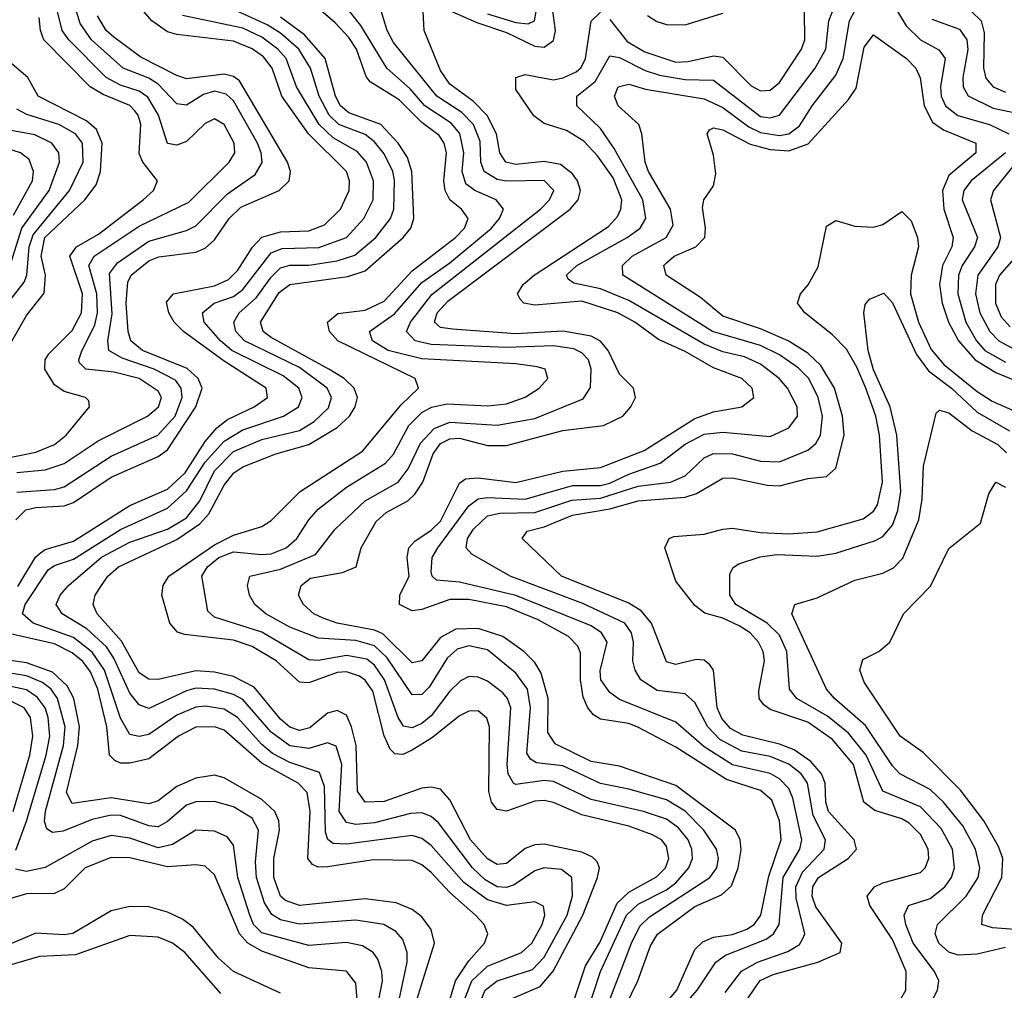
# Model space of a CAD drawing. Header units: inches. Extents: x 990535 to 1117859, y 769386 to 892122.
# Tile 298 of 656: x 1041856 to 1043948, y 877250 to 879313. Entities that reach past the tile are written whole.
import ezdxf

# ---------------------------------------------------------------- set-up
doc = ezdxf.new("R2010")
doc.units = ezdxf.units.IN
doc.header["$MEASUREMENT"] = 0
doc.layers.add('B0847', color=7, linetype='Continuous')

msp = doc.modelspace()

# ---------------------------------------------------------------- linework, layer by layer
at = {"layer": 'B0847', "color": 5}
for points, elevation in [([(1043030, 877219), (1043057.9, 877302), (1043088.1, 877351.9), (1043125.1, 877434.9), (1043150, 877458.7), (1043209, 877491), (1043227.6, 877510), (1043235.2, 877530), (1043230, 877556.4), (1043219.1, 877570), (1043200.6, 877580.6), (1043150, 877598.5), (1043050, 877622.9), (1042990, 877648.8), (1042970, 877653.4), (1042950, 877652), (1042890, 877630.4), (1042870, 877634.3), (1042858.1, 877650), (1042852.3, 877672.3), (1042854.3, 877810), (1042848.3, 877828.3), (1042830, 877843.7), (1042810, 877843.4), (1042790, 877833.5), (1042732.9, 877787.1), (1042690, 877760.2), (1042670, 877751), (1042652.6, 877752.6), (1042642.6, 877762.6), (1042630.5, 877790.5), (1042605.8, 877885.8), (1042590, 877908.8), (1042577.9, 877917.9), (1042550, 877926.5), (1042530, 877925.4), (1042470, 877903.5), (1042450, 877904.6), (1042400.8, 877950), (1042350, 877980.4), (1042310, 877994.4), (1042205.9, 878005.9), (1042191.2, 878011.2), (1042175.1, 878030), (1042158.1, 878090), (1042160.8, 878110), (1042172.7, 878130), (1042270, 878196.5), (1042310, 878217.4), (1042370, 878235.5), (1042390, 878248.5), (1042452, 878310), (1042584.3, 878395.7), (1042666, 878494), (1042703.2, 878530), (1042695.9, 878550), (1042532.1, 878630), (1042513.8, 878650), (1042509.9, 878670), (1042531.8, 878688.2), (1042590, 878695.3), (1042630, 878714.2), (1042690, 878779.1), (1042781.8, 878850), (1042801.2, 878870), (1042808.8, 878890), (1042794.6, 878910), (1042770, 878929.9), (1042759.7, 878950), (1042757.3, 878970), (1042762.3, 879030), (1042757.8, 879050), (1042746.9, 879066.9), (1042710, 879094.2), (1042662.4, 879142.4), (1042600.8, 879180.8), (1042592.2, 879192.2), (1042571.6, 879250), (1042554.9, 879274.9), (1042525.9, 879305.9), (1042405.8, 879410)], 3580), ([(1042750, 879340.8), (1042827, 879307), (1042890, 879285.6), (1042950, 879256.7), (1042970, 879254.6), (1042990, 879268.6), (1042994, 879290), (1042981.9, 879378.1)], 3520), ([(1043355, 877245), (1043389.1, 877290.9), (1043423.7, 877310), (1043487.7, 877332.2), (1043512.4, 877347.6), (1043520, 877360), (1043523.8, 877370), (1043505.5, 877445.5), (1043505, 877470), (1043518.8, 877501.2), (1043565.3, 877550), (1043567.8, 877570), (1043541.8, 877621.8), (1043529.3, 877690), (1043516, 877710), (1043490, 877730.5), (1043450, 877746.6), (1043390, 877758.4), (1043343.1, 877783.1), (1043317.7, 877810), (1043290, 877861.4), (1043270, 877880.1), (1043210, 877887), (1043175.8, 877910), (1043163.7, 877930), (1043158.8, 877950), (1043159.8, 877990), (1043155.7, 878010), (1043141.2, 878030), (1043052.2, 878072.2), (1042898.1, 878130), (1042816.8, 878176.8), (1042804.6, 878190), (1042807.1, 878210), (1042820.2, 878230), (1042850, 878258.3), (1042876.3, 878263.7), (1042950, 878265.5), (1043028.7, 878291.3), (1043090, 878295.6), (1043170, 878321.4), (1043238.6, 878330), (1043270, 878343.3), (1043310, 878381.8), (1043330, 878391), (1043370, 878390), (1043430, 878374.4), (1043470, 878372.8), (1043530, 878397.9), (1043547.6, 878412.4), (1043557.5, 878430), (1043561.4, 878470), (1043552.2, 878510), (1043532.5, 878550), (1043510, 878572.9), (1043470, 878600.3), (1043430, 878620.3), (1043327.8, 878650), (1043137.3, 878770), (1043136.4, 878790), (1043157.2, 878810), (1043229.5, 878850), (1043244.1, 878875.9), (1043238.2, 878910), (1043191.5, 878990), (1043184.4, 879010), (1043177.7, 879070), (1043171.1, 879090), (1043127.1, 879130), (1043119.7, 879150), (1043127.3, 879170), (1043150, 879176), (1043185.4, 879165.4), (1043310, 879144.5), (1043350, 879125.9), (1043405, 879085), (1043430, 879072.9), (1043470, 879066.9), (1043490, 879070), (1043512.5, 879087.5), (1043539.4, 879130), (1043590, 879194.8), (1043605.2, 879230), (1043618.8, 879310), (1043650, 879369.6)], 3440), ([(1043060.4, 877199.6), (1043089.8, 877290), (1043145.4, 877410), (1043170, 877433.3), (1043230, 877463.8), (1043250, 877478.7), (1043277.8, 877510), (1043285.3, 877530), (1043284.2, 877550), (1043276.2, 877570), (1043255.5, 877595.5), (1043230, 877613.8), (1043181.4, 877630), (1043070, 877655.7), (1042990, 877693.5), (1042970, 877695.8), (1042910, 877687.3), (1042905, 877690), (1042894, 877710), (1042891.7, 877730), (1042899, 877850), (1042892.2, 877870), (1042882.4, 877882.4), (1042850, 877907), (1042830, 877915.7), (1042810, 877916.9), (1042792.4, 877907.6), (1042770, 877885.9), (1042730, 877833.3), (1042710, 877817), (1042690, 877808), (1042671.1, 877811.1), (1042659.6, 877830), (1042631.2, 877910), (1042610, 877941.2), (1042593.7, 877953.7), (1042550, 877961.6), (1042490, 877950.6), (1042470, 877952.1), (1042370, 878011.1), (1042270, 878043.2), (1042255.7, 878055.7), (1042242.6, 878130), (1042254.8, 878150), (1042278.8, 878170), (1042310, 878182.1), (1042370, 878176.3), (1042390, 878177.8), (1042421.7, 878190), (1042444.7, 878210), (1042469.9, 878250), (1042490, 878272.3), (1042550, 878319.1), (1042633, 878370), (1042650.3, 878389.7), (1042682.8, 878450), (1042710, 878477.7), (1042730.8, 878489.2), (1042764, 878496), (1042850, 878491.9), (1042890, 878496.3), (1042930, 878510.5), (1042959.2, 878530), (1042978, 878550), (1042972, 878570), (1042955.1, 878575.1), (1042910, 878581.7), (1042710, 878592.1), (1042639, 878610), (1042605.4, 878630), (1042599.3, 878650), (1042652.3, 878687.7), (1042710, 878754), (1042770, 878796.2), (1042858.3, 878870), (1042875.2, 878890), (1042884, 878910), (1042868, 878930), (1042822.6, 878950), (1042804, 878964), (1042795.7, 878990), (1042799.2, 879030), (1042791, 879071), (1042772.7, 879092.7), (1042716.5, 879130), (1042685.6, 879165.7), (1042635.9, 879210), (1042580.6, 879300.6), (1042545.3, 879345.3)], 3560), ([(1041850, 878350.4), (1041910, 878355.8), (1041950, 878369.3), (1042022.5, 878417.5), (1042127.3, 878470), (1042150.8, 878490), (1042156.9, 878510), (1042150, 878523.6), (1042110, 878550), (1042056.4, 878563.6), (1041996.4, 878570), (1041983.2, 878583.2), (1041981.2, 878590), (1041987.2, 878607.2), (1042015.7, 878664.3), (1042021.4, 878690), (1042019.6, 878730), (1042002.9, 878790), (1042014, 878810), (1042110, 878874.2), (1042215.1, 878924.9), (1042300.6, 879010), (1042313, 879030), (1042311.7, 879050), (1042290.5, 879090), (1042270, 879101.7), (1042250, 879092.4), (1042210, 879054), (1042190, 879046), (1042170, 879049.9), (1042151.1, 879110), (1042128.2, 879148.2), (1042110, 879160.5), (1042070, 879173.8), (1042039.4, 879190), (1041960.2, 879270), (1041945.8, 879290), (1041936.3, 879330)], 3760), ([(1041850, 878308.3), (1041930, 878314.6), (1041950, 878320), (1042050, 878385.3), (1042149.1, 878430), (1042186, 878470), (1042201.3, 878510), (1042199.2, 878530), (1042186.7, 878546.7), (1042141.9, 878570), (1042073.4, 878593.4), (1042045.1, 878610), (1042042.8, 878630), (1042052.5, 878687.5), (1042046.9, 878773.1), (1042063.7, 878796.3), (1042130, 878842.2), (1042210, 878864.5), (1042230, 878874.5), (1042297.2, 878942.8), (1042356, 878984), (1042370.8, 879009.2), (1042369, 879030), (1042361, 879050), (1042310, 879140.3), (1042294.5, 879154.5), (1042270, 879160.7), (1042246.2, 879153.8), (1042210, 879131.2), (1042190, 879134.1), (1042150, 879175.7), (1042130, 879188.3), (1042076, 879210), (1042008.7, 879270), (1041984.4, 879304.4), (1041976.4, 879330)], 3740), ([(1041852.2, 878107.8), (1041889.6, 878170.4), (1041900.4, 878179.6), (1041910, 878186.7), (1041970, 878204.5), (1042090, 878280.5), (1042170, 878315.2), (1042207.1, 878350), (1042250, 878416.1), (1042274.6, 878445.4), (1042297.1, 878462.9), (1042354.1, 878490), (1042382.6, 878510), (1042379.3, 878530), (1042290, 878586.7), (1042203.7, 878650), (1042184, 878670), (1042172.8, 878690), (1042167.9, 878712.1), (1042182.9, 878730), (1042270, 878746.8), (1042299.4, 878760.6), (1042319.6, 878780.4), (1042350.4, 878829.6), (1042370, 878850.3), (1042410, 878861.9), (1042470, 878864.3), (1042503.2, 878876.8), (1042537.5, 878910), (1042555.8, 878950), (1042556.6, 878970), (1042550.5, 878990), (1042469.2, 879070), (1042412.6, 879150), (1042392.3, 879210), (1042373.7, 879233.7), (1042350, 879250.9), (1042310, 879267), (1042190, 879281.1), (1042170, 879287.2), (1042136.6, 879310), (1042119.5, 879330)], 3680), ([(1042800.8, 877230), (1042816.4, 877270), (1042850, 877301), (1042921.9, 877330), (1042944, 877350), (1042966.2, 877390), (1042971.8, 877410), (1042968.8, 877428.8), (1042950, 877437.7), (1042890, 877430.4), (1042850, 877442.3), (1042799.2, 877479.2), (1042730, 877557.7), (1042710, 877572.4), (1042690, 877579.2), (1042550, 877560.2), (1042522, 877562), (1042510.4, 877570.4), (1042505.8, 877585.8), (1042503.2, 877683.2), (1042493, 877713), (1042430, 877734.3), (1042393.1, 877753.1), (1042370, 877772.5), (1042318.6, 877830), (1042290, 877847.2), (1042250, 877853.6), (1042230, 877851.8), (1042190, 877834.7), (1042130, 877793.4), (1042110, 877789.2), (1042090, 877793.8), (1042070, 877828.2), (1042035.7, 877930), (1042010, 877968.9), (1041970, 878000), (1041884.6, 878030), (1041861.7, 878050), (1041867.7, 878070), (1041916.2, 878143.8), (1041930, 878153), (1041970, 878166.3), (1042070, 878229.3), (1042170, 878274.8), (1042210, 878311.2), (1042250, 878372.5), (1042290, 878417.2), (1042330, 878441.3), (1042416.6, 878470), (1042448.1, 878490), (1042456.2, 878510), (1042449, 878530), (1042415.9, 878555.9), (1042306.5, 878610), (1042282.7, 878630), (1042247.9, 878670), (1042244.4, 878690), (1042268.7, 878710), (1042310, 878724.7), (1042330, 878739), (1042390, 878817), (1042413.4, 878826.6), (1042491.3, 878828.7), (1042550.4, 878849.6), (1042587, 878890), (1042606.5, 878930), (1042607.6, 878970), (1042592.7, 879010), (1042572.6, 879032.6), (1042521.6, 879061.6), (1042492, 879090), (1042444, 879170), (1042422, 879230), (1042404.2, 879250), (1042370, 879275.3), (1042330, 879294.6), (1042201.9, 879321.9)], 3660), ([(1042836.4, 877230), (1042844.9, 877250), (1042870, 877269.8), (1042945.6, 877294.4), (1042970, 877320.5), (1043018.8, 877410), (1043030.4, 877450.4), (1043028.6, 877490), (1043006.8, 877506.8), (1042970, 877510.5), (1042950, 877503.7), (1042906.1, 877473.9), (1042890, 877468.7), (1042870, 877470.2), (1042845.1, 877485.1), (1042817.8, 877510), (1042745.6, 877605.6), (1042730, 877619.4), (1042710, 877626.8), (1042685.8, 877625.8), (1042610, 877606.1), (1042570, 877602.3), (1042550, 877606.8), (1042534.8, 877630), (1042540.2, 877730), (1042528.5, 877768.5), (1042510, 877775.7), (1042470, 877763.8), (1042430, 877769.6), (1042390, 877798.3), (1042330, 877868.3), (1042310, 877878.9), (1042270, 877890.3), (1042230, 877891.8), (1042210, 877886.5), (1042130, 877849), (1042110, 877856.8), (1042090, 877881.5), (1042056, 877956), (1042040, 877980), (1041998.4, 878018.4), (1041945.8, 878050), (1041933.6, 878070), (1041941.7, 878090), (1041959.7, 878110), (1042030, 878170.4), (1042090, 878202.2), (1042170, 878230.2), (1042210, 878254.3), (1042238.5, 878290), (1042270, 878353.9), (1042310, 878395), (1042370, 878420.2), (1042450, 878439.7), (1042481.4, 878458.6), (1042512.2, 878487.8), (1042518.5, 878510), (1042509.4, 878530), (1042450, 878573.3), (1042333.7, 878630), (1042315.1, 878650), (1042310.5, 878670), (1042322.2, 878690), (1042358.5, 878721.5), (1042390, 878765.7), (1042410, 878785.2), (1042430, 878791.2), (1042470, 878791.1), (1042530, 878800.2), (1042567.8, 878812.2), (1042612.8, 878850), (1042643.4, 878890), (1042650.6, 878910), (1042652, 878972), (1042648.6, 878990), (1042630, 879028), (1042610, 879053.3), (1042590, 879068.4), (1042533.9, 879090), (1042513.7, 879110), (1042492.4, 879150), (1042474, 879210), (1042448.9, 879250), (1042410, 879283.9), (1042381.6, 879301.6), (1042310, 879334.1)], 3640), ([(1043094.3, 877190), (1043155.7, 877350), (1043173.7, 877386.3), (1043194.2, 877405.8), (1043321.8, 877490), (1043336.7, 877510), (1043340.2, 877530), (1043336.1, 877550), (1043309.5, 877590), (1043270, 877630.8), (1043230, 877654.5), (1043150, 877677.6), (1043090, 877689.2), (1043010, 877726.8), (1042953.7, 877733.7), (1042941.2, 877741.2), (1042933.6, 877753.6), (1042941.1, 877850), (1042934.7, 877890), (1042910, 877923.7), (1042850, 877973.2), (1042810, 877981.9), (1042785.2, 877974.7), (1042764.4, 877955.6), (1042725.7, 877894.3), (1042710, 877878.9), (1042690, 877878.1), (1042636.9, 877956.9), (1042610, 877982.2), (1042570, 877993.5), (1042490, 877998.1), (1042430, 878021.8), (1042379, 878050), (1042355.4, 878070), (1042344, 878090), (1042339.5, 878110), (1042344.5, 878130), (1042410, 878145), (1042484.2, 878175.8), (1042525.8, 878230), (1042589.9, 878290), (1042660.3, 878330), (1042681.5, 878358.5), (1042707.4, 878412.6), (1042736.1, 878443.9), (1042770, 878457.3), (1042870, 878451), (1042950, 878465.3), (1043053, 878507), (1043068.7, 878531.3), (1043069.9, 878570), (1043064.1, 878590), (1043050, 878605), (1043032.9, 878612.9), (1042990, 878619.4), (1042890, 878616.1), (1042730, 878622.7), (1042695.8, 878630), (1042677.7, 878650), (1042686, 878670), (1042731.3, 878728.7), (1042962.7, 878910), (1042981.8, 878930), (1042990.6, 878950), (1042970, 878970.7), (1042890, 878969.4), (1042870, 878973.3), (1042842.8, 878990), (1042835.7, 879010), (1042834, 879054), (1042819.7, 879090), (1042795.2, 879115.2), (1042741.8, 879150), (1042650, 879264), (1042636.8, 879290), (1042621.1, 879341.1)], 3540), ([(1043130.1, 877190), (1043168.8, 877270), (1043195.8, 877344.2), (1043211, 877369), (1043290, 877428), (1043346.9, 877453.1), (1043367.8, 877472.2), (1043382, 877510), (1043388.4, 877548.4), (1043386.6, 877570), (1043376.4, 877590), (1043250, 877685.2), (1043130, 877726.1), (1043070, 877735.9), (1042993.6, 877773.6), (1042978.1, 877798.1), (1042978.4, 877870), (1042964.1, 877924.1), (1042950, 877946.4), (1042927.1, 877970), (1042882.2, 878002.2), (1042830, 878019.2), (1042782.8, 878017.2), (1042750, 877999.8), (1042710, 877949.9), (1042690, 877946.2), (1042627.7, 878007.7), (1042610, 878015.4), (1042530.1, 878030.1), (1042500.7, 878040.7), (1042481, 878050), (1042458.7, 878070), (1042448.3, 878090), (1042453.8, 878110), (1042473.9, 878126.1), (1042541.8, 878138.2), (1042571, 878150), (1042581.6, 878190), (1042613.5, 878246.5), (1042634.4, 878265.6), (1042680.6, 878290), (1042695.7, 878304.3), (1042712.3, 878330), (1042734.2, 878390), (1042750, 878411.8), (1042770, 878421.8), (1042790, 878423.1), (1042850, 878408.1), (1042890, 878408), (1043010, 878439.8), (1043096.1, 878450), (1043137.3, 878470), (1043154.3, 878490), (1043163.9, 878510), (1043160.2, 878530), (1043130, 878559.6), (1043106.2, 878610), (1043089.5, 878629.5), (1043070, 878640.1), (1043010, 878651), (1042910, 878645), (1042775.1, 878655.1), (1042750, 878658.4), (1042736.9, 878670), (1042742.8, 878690), (1042765.4, 878714.6), (1043025.3, 878910), (1043042.3, 878930), (1043047.5, 878950), (1043041.1, 878970), (1043030, 878985.4), (1043004.7, 879004.7), (1042970, 879011.4), (1042910, 879005.2), (1042888.5, 879010), (1042876, 879030), (1042868.6, 879070), (1042848.9, 879108.9), (1042819.5, 879139.5), (1042770, 879175.7), (1042750, 879204.9), (1042715.3, 879290), (1042713.3, 879330)], 3520), ([(1043201.2, 877190), (1043252, 877250), (1043290, 877336.8), (1043307.3, 877352.7), (1043330, 877362.8), (1043370, 877368.7), (1043400.4, 877379.6), (1043416, 877390), (1043430.4, 877409.6), (1043447.5, 877492.5), (1043474, 877570), (1043470, 877610), (1043454, 877654), (1043430, 877674.7), (1043357.7, 877697.7), (1043250, 877767), (1043169, 877809), (1043150, 877816.8), (1043090, 877826.4), (1043075.3, 877835.3), (1043062.7, 877850), (1043052.9, 877872.9), (1043047.4, 877910), (1043047.2, 877967.2), (1043041.6, 877981.6), (1043021.8, 878001.8), (1042957.3, 878037.3), (1042890, 878064.6), (1042810, 878080.2), (1042770, 878080.6), (1042710, 878059.4), (1042690, 878056.6), (1042663, 878070), (1042663.3, 878090), (1042683.5, 878130), (1042678.8, 878170), (1042682.6, 878190), (1042695.2, 878204.8), (1042730, 878227.7), (1042750, 878247.3), (1042790, 878327.9), (1042802.9, 878337.1), (1042830, 878339.3), (1042910, 878329.5), (1043010, 878353.6), (1043090, 878361.1), (1043182.6, 878397.4), (1043290, 878465.1), (1043330, 878479.2), (1043389.9, 878490.1), (1043415.9, 878510), (1043412.3, 878530), (1043390.4, 878550), (1043330, 878572.7), (1043270, 878607.5), (1043213.2, 878633.2), (1043162.8, 878670), (1043126.4, 878690), (1043050, 878714.5), (1042950, 878705.8), (1042926.7, 878710), (1042918.9, 878718.9), (1042913.3, 878730), (1042925.8, 878750), (1042948.9, 878770), (1043107.1, 878872.9), (1043125.8, 878894.2), (1043133.1, 878910), (1043135.2, 878930), (1043116.6, 878976.6), (1043083.6, 879023.6), (1043054.6, 879054.6), (1043017.4, 879077.4), (1042970, 879092.3), (1042948.1, 879108.1), (1042910, 879164.3), (1042910, 879190), (1042930, 879196.1), (1042990, 879184.9), (1043010.8, 879189.2), (1043037.9, 879202.1), (1043048.7, 879211.3), (1043058, 879230), (1043070.2, 879309.8), (1043090, 879328.6)], 3480), ([(1043243, 877190), (1043295.1, 877250), (1043334.6, 877310), (1043355.7, 877324.3), (1043441.5, 877358.5), (1043457.2, 877370), (1043469.4, 877390), (1043478.1, 877490), (1043513.6, 877550), (1043517.4, 877570), (1043498.3, 877658.3), (1043490, 877678.5), (1043470, 877699.7), (1043450.4, 877710.4), (1043370, 877729.4), (1043310, 877767.7), (1043250, 877819.6), (1043130, 877868.1), (1043110, 877883.1), (1043090.3, 877910), (1043088.9, 877928.9), (1043104.1, 877990), (1043092.2, 878010), (1043070, 878024.9), (1042910, 878089.2), (1042790, 878117.2), (1042741.7, 878121.7), (1042732.1, 878130), (1042730, 878139.5), (1042731.9, 878170), (1042744.4, 878190), (1042810, 878279.5), (1042830, 878294.6), (1042850, 878297.6), (1042930, 878293.4), (1043030, 878322.6), (1043090, 878322.8), (1043110, 878327.5), (1043150, 878347.2), (1043216.7, 878370), (1043270, 878410.3), (1043310, 878432.1), (1043350, 878435.8), (1043450, 878427), (1043490, 878445.6), (1043508.3, 878470), (1043507.6, 878490), (1043487, 878530), (1043469.6, 878550), (1043430, 878580.3), (1043395.9, 878595.9), (1043350, 878606.8), (1043310, 878623.1), (1043150, 878715.7), (1043090, 878741), (1043032.9, 878752.9), (1043021.1, 878761.1), (1043017.5, 878770), (1043039.3, 878790), (1043146.7, 878850), (1043174, 878870), (1043185.9, 878890), (1043179.5, 878930), (1043119.1, 879039.1), (1043090, 879081.2), (1043039.5, 879130), (1043039.8, 879150), (1043078.6, 879181.4), (1043110, 879236.1), (1043130, 879232.1), (1043184.8, 879204.8), (1043215.1, 879195.1), (1043270, 879185.5), (1043330, 879184.4), (1043430, 879107.2), (1043450, 879104.1), (1043470, 879110.1), (1043545.6, 879210), (1043568.5, 879250), (1043574.6, 879310), (1043582.8, 879330)], 3460), ([(1042850, 879325.2), (1042910, 879306.9), (1042935.8, 879304.2), (1042949.4, 879310.6), (1042952.9, 879330)], 3540), ([(1043110, 879313.2), (1043146.6, 879266.6), (1043184.1, 879244.1), (1043250, 879222.7), (1043276.4, 879223.6), (1043330, 879236.1), (1043350, 879232.8), (1043410, 879172.1), (1043430, 879161.2), (1043450, 879162.9), (1043470, 879179.5), (1043516.7, 879250), (1043523.6, 879270), (1043522.9, 879330)], 3480), ([(1043190, 879321.8), (1043209.2, 879309.2), (1043230, 879302.3), (1043270, 879301.7), (1043350, 879326.9)], 3520), ([(1043720.5, 879330), (1043739.5, 879299.5), (1043770, 879270.1), (1043808.7, 879248.7), (1043822, 879230), (1043812.5, 879170), (1043813.7, 879150), (1043822.8, 879130), (1043849.3, 879109.3), (1043916.4, 879090), (1043957.5, 879070)], 3440), ([(1043877.9, 879330), (1043898.3, 879310), (1043904.7, 879284.7), (1043903.2, 879210), (1043908.2, 879188.2), (1043924, 879170), (1043950, 879158.6)], 3480), ([(1041820.8, 878379.2), (1041890, 878393.9), (1041930.1, 878409.9), (1041954.9, 878430), (1042004.4, 878490), (1042003, 878503), (1041996, 878510), (1041950, 878522.3), (1041930, 878536.7), (1041909.1, 878570), (1041910.2, 878590), (1041917.7, 878602.3), (1041967.5, 878652.5), (1041986.9, 878690), (1041989.2, 878730), (1041962.6, 878810), (1041976.6, 878830), (1042023, 878857), (1042117.9, 878930), (1042140.2, 878950), (1042148.3, 878970), (1042117.8, 879010), (1042110, 879028.3), (1042113, 879090), (1042107.7, 879110), (1042100, 879120), (1042090, 879130.6), (1042033.5, 879153.5), (1042005.3, 879170), (1041907.5, 879270), (1041899.8, 879290), (1041897.3, 879317.3)], 3780), ([(1041847.6, 878250), (1041869.1, 878270.9), (1041890, 878276.3), (1041950, 878279.5), (1041970, 878286.6), (1042050, 878340.6), (1042150, 878384.4), (1042170, 878398.6), (1042230.1, 878490), (1042243.8, 878530), (1042234.9, 878550), (1042211.6, 878571.6), (1042117, 878610), (1042092.3, 878630), (1042086.1, 878650), (1042082.1, 878710), (1042085.4, 878754.6), (1042092.9, 878770), (1042130, 878800), (1042151.3, 878808.7), (1042230, 878819), (1042250, 878827.1), (1042270, 878845.2), (1042300.8, 878890), (1042325.7, 878914.3), (1042406.9, 878950), (1042428.6, 878970), (1042431.2, 878990), (1042424.8, 879010), (1042322.9, 879182.9), (1042310, 879192.1), (1042290, 879196.9), (1042210, 879187.4), (1042190, 879193.9), (1042113.1, 879233.1), (1042055.8, 879275.8), (1042039.3, 879290), (1042021.1, 879321.1)], 3720), ([(1042892, 877228), (1042961.7, 877258.3), (1042989.4, 877290.6), (1043052.2, 877410), (1043083.1, 877490), (1043087.9, 877510), (1043082.8, 877522.8), (1043073.1, 877533.1), (1043050, 877543.3), (1042970, 877560.4), (1042950, 877559), (1042930, 877551.3), (1042890, 877519.8), (1042870, 877517.4), (1042850, 877529.1), (1042813.8, 877570), (1042770, 877654.8), (1042750, 877677.6), (1042730, 877681.8), (1042710, 877679.5), (1042630, 877651.4), (1042589.6, 877649.6), (1042573.2, 877673.2), (1042570.4, 877770), (1042561, 877810), (1042550, 877834.9), (1042530, 877844.6), (1042510, 877838.8), (1042472.2, 877807.8), (1042450, 877802.4), (1042430, 877809.5), (1042410, 877825.9), (1042354.3, 877894.3), (1042310, 877916.6), (1042270, 877926.4), (1042230, 877929.2), (1042150.3, 877910.3), (1042130, 877911.2), (1042110, 877924.9), (1042072.3, 877992.3), (1042020.4, 878050), (1042012, 878070), (1042016.4, 878090), (1042029.4, 878110), (1042043.3, 878130), (1042066, 878150), (1042190, 878208), (1042238.7, 878241.3), (1042257.7, 878262.3), (1042290, 878323.7), (1042310.6, 878350), (1042330, 878362.8), (1042400.2, 878390), (1042470.3, 878409.7), (1042530, 878446), (1042556.3, 878470), (1042568.9, 878490), (1042573.6, 878510), (1042566.3, 878530), (1042544.9, 878550), (1042513, 878570), (1042390, 878637.1), (1042372.9, 878650), (1042367.7, 878670), (1042406.9, 878733.1), (1042430, 878750), (1042553.2, 878766.8), (1042590, 878778.9), (1042670.5, 878850), (1042686.7, 878870), (1042693.2, 878890), (1042688.8, 878990), (1042679.7, 879019.7), (1042660, 879050), (1042623, 879090), (1042555, 879115), (1042537.5, 879130), (1042526.5, 879150), (1042505, 879230), (1042460.7, 879280.7), (1042410, 879318.3)], 3620), ([(1043793.6, 879313.6), (1043852.5, 879292.5), (1043868.2, 879270), (1043870, 879249.7), (1043859.6, 879190), (1043860.5, 879170), (1043871, 879151), (1043924.4, 879124.4), (1043995.3, 879110)], 3460), ([(1043390, 877213.8), (1043429.3, 877270.7), (1043456.7, 877283.3), (1043551.6, 877310), (1043598.7, 877330), (1043602.2, 877350), (1043547.2, 877427.2), (1043539.5, 877450), (1043540.9, 877470), (1043553.2, 877490), (1043616, 877530), (1043633.7, 877550), (1043628.9, 877570), (1043574.4, 877630), (1043568.8, 877650), (1043566.9, 877690), (1043559.2, 877710), (1043536.4, 877736.4), (1043501.1, 877761.1), (1043470, 877773.4), (1043392.5, 877792.5), (1043366.2, 877806.2), (1043347.5, 877827.5), (1043338, 877850), (1043330.2, 877930), (1043321.9, 877941.9), (1043310, 877951.4), (1043292.9, 877952.9), (1043250, 877942.3), (1043230, 877948.4), (1043198.3, 878030), (1043176.4, 878056.4), (1043150, 878072.8), (1043007, 878130), (1042923.6, 878210), (1042934.3, 878225.7), (1042970, 878235.1), (1043030, 878259.9), (1043110, 878273.3), (1043170, 878290), (1043270, 878298.2), (1043294, 878306), (1043350, 878338.1), (1043370, 878339.3), (1043443.6, 878323.6), (1043470, 878322.3), (1043530, 878337.4), (1043570, 878341.8), (1043590, 878359.8), (1043607.2, 878430), (1043604.3, 878470), (1043587.2, 878530), (1043557.9, 878577.9), (1043530, 878603.9), (1043488.8, 878630), (1043430, 878656), (1043350, 878682.8), (1043302.1, 878722.1), (1043229, 878770), (1043224.3, 878790), (1043230, 878796.1), (1043246.4, 878810), (1043292.7, 878830), (1043311.4, 878850), (1043313, 878870), (1043306.4, 878913.6), (1043309.1, 878930), (1043330, 878959.5), (1043335.2, 878984.8), (1043330, 879024.5), (1043316.2, 879070), (1043321.2, 879078.8), (1043330, 879083.2), (1043350, 879079), (1043408.1, 879048.1), (1043450, 879036.8), (1043490, 879034.3), (1043531.1, 879048.9), (1043616.8, 879143.2), (1043633.1, 879166.9), (1043650, 879254.7), (1043670, 879280.5), (1043739.6, 879230), (1043759.6, 879210), (1043769, 879189), (1043777.3, 879130), (1043794.9, 879094.9), (1043818.4, 879078.4), (1043887.3, 879050), (1043887.5, 879030), (1043830, 878981.9), (1043816.2, 878950), (1043819, 878910), (1043839.2, 878850), (1043836.1, 878830), (1043816.4, 878790), (1043810.4, 878750), (1043815.8, 878710), (1043829.3, 878670), (1043850.2, 878630), (1043885.6, 878590), (1043930, 878563.1), (1044050, 878513.7)], 3420), ([(1041827.6, 878610), (1041870, 878684.3), (1041908.2, 878731.8), (1041910.4, 878769.6), (1041901.7, 878810), (1041909.4, 878850), (1041994.5, 878930), (1042018, 878962), (1042027.8, 878990), (1042031.1, 879050), (1042019.3, 879079.3), (1041997.6, 879097.6), (1041895.1, 879150), (1041873, 879190), (1041825.9, 879230)], 3820), ([(1041830.5, 878710), (1041865.2, 878754.8), (1041871.2, 878770), (1041876.3, 878830), (1041884.4, 878855.6), (1041961.5, 878950), (1041990.4, 879010), (1041989.4, 879050), (1041974.4, 879070), (1041939.2, 879090), (1041871.2, 879111.2), (1041850, 879122.9)], 3840), ([(1041834.2, 878785.8), (1041860.7, 878870), (1041918.8, 878950), (1041940.5, 879010), (1041939, 879030), (1041923.8, 879050), (1041887.8, 879067.8), (1041830, 879078.8)], 3860), ([(1044005.4, 879050), (1043924.8, 878950), (1043918.1, 878930), (1043940, 878850), (1043934.2, 878830), (1043891.3, 878770), (1043886.4, 878730), (1043895.4, 878690), (1043916.7, 878650), (1043935.9, 878630), (1043970, 878611.8)], 3460), ([(1041842.4, 878897.6), (1041882.8, 878970), (1041885.5, 878990), (1041875.8, 879015.8), (1041857.9, 879030), (1041810, 879044.7)], 3880), ([(1043950.5, 879030), (1043877.4, 878970), (1043861.7, 878950), (1043858.2, 878930), (1043890.6, 878850), (1043884.5, 878830), (1043857.9, 878790), (1043850.6, 878770), (1043848.7, 878730), (1043865.8, 878670), (1043888.5, 878630), (1043906.3, 878610), (1043950, 878584.8)], 3440), ([(1043728.2, 877231.8), (1043738.4, 877250), (1043739.2, 877290), (1043710, 877357.8), (1043661.9, 877430), (1043656.2, 877450), (1043671.9, 877470), (1043690, 877478.6), (1043770, 877500.5), (1043779.7, 877510), (1043787.4, 877530), (1043786.2, 877550), (1043770, 877580.9), (1043745.3, 877605.3), (1043730, 877614.4), (1043672.4, 877632.4), (1043649.6, 877649.6), (1043627.5, 877730), (1043582.7, 877782.7), (1043530, 877819.7), (1043450, 877846.9), (1043436.6, 877856.6), (1043426.6, 877870), (1043426.3, 877886.3), (1043438.2, 877950), (1043435.4, 877970), (1043425.8, 877990), (1043407.9, 878010), (1043384.5, 878024.5), (1043350, 878040.9), (1043311.8, 878051.8), (1043290, 878068), (1043250, 878119.8), (1043226.7, 878190), (1043235.7, 878210), (1043245.6, 878214.4), (1043310, 878219.7), (1043350, 878230.3), (1043370, 878232.3), (1043430, 878223.1), (1043490, 878220.3), (1043550, 878224), (1043648.1, 878251.9), (1043670, 878268.3), (1043678, 878282), (1043688.7, 878330), (1043682.3, 878430), (1043675, 878470), (1043653.4, 878530), (1043634.6, 878574.6), (1043612.4, 878612.4), (1043583, 878643), (1043523.7, 878690), (1043508.6, 878710), (1043514.5, 878730), (1043531, 878749), (1043552.5, 878787.5), (1043570, 878874.2), (1043590, 878885.9), (1043630, 878874), (1043670, 878871.7), (1043690, 878877.8), (1043730, 878904.9), (1043750, 878885.6), (1043763.6, 878850), (1043765.6, 878830), (1043749.7, 878770), (1043748.1, 878730), (1043765.2, 878670), (1043792.1, 878612.1), (1043819.6, 878579.6), (1043890, 878522.5), (1043922, 878502), (1043970, 878480.8)], 3380), ([(1043972.7, 878810), (1043937.4, 878770), (1043929, 878750), (1043929, 878710), (1043941.4, 878681.4), (1043960.3, 878660.3)], 3480), ([(1043795.4, 877230), (1043805.7, 877250), (1043808.4, 877270), (1043799.6, 877290), (1043754.3, 877350), (1043738.2, 877390), (1043735.1, 877410), (1043744.5, 877430), (1043790, 877445.1), (1043821.5, 877470), (1043835.2, 877490), (1043842.2, 877510), (1043838, 877550), (1043813.5, 877593.5), (1043770, 877640.2), (1043690, 877673.2), (1043654, 877750), (1043616.8, 877796.8), (1043572.4, 877832.4), (1043506.9, 877870), (1043491.3, 877890), (1043485.7, 877970), (1043470, 878004.4), (1043443.6, 878030), (1043377.2, 878070), (1043364.7, 878090), (1043364.8, 878135.1), (1043371.7, 878148.3), (1043383.9, 878156.1), (1043429.1, 878170.9), (1043464.1, 878175.9), (1043550, 878172.8), (1043590, 878179), (1043674, 878206), (1043690, 878214.6), (1043710, 878238.7), (1043721.6, 878270), (1043727.6, 878310), (1043719.1, 878430), (1043705.4, 878490), (1043670, 878568.5), (1043658.2, 878610), (1043649, 878690), (1043652.4, 878707.6), (1043661, 878718.9), (1043691.7, 878731.7), (1043710, 878711.3), (1043761.4, 878601.4), (1043786.5, 878566.5), (1043835.7, 878530), (1043890, 878478.5), (1043958.8, 878438.8)], 3360), ([(1043950, 877340.9), (1043890, 877326.9), (1043850, 877324.7), (1043830, 877331), (1043808.3, 877350), (1043800.5, 877370), (1043806.1, 877390), (1043866.4, 877450), (1043892, 877490), (1043895.4, 877510), (1043886.3, 877550), (1043859.4, 877599.4), (1043818.8, 877650), (1043790, 877676.4), (1043725.6, 877710), (1043710, 877726.8), (1043652.7, 877812.7), (1043586.8, 877870), (1043569.9, 877890), (1043496.3, 878050), (1043502.4, 878070), (1043550, 878083.8), (1043630, 878121.3), (1043690, 878136.3), (1043712.2, 878147.8), (1043731.9, 878168.1), (1043766.3, 878250), (1043773.5, 878293.5), (1043776.3, 878363.7), (1043803.2, 878476.8), (1043810, 878483), (1043830, 878477), (1043879.1, 878439.1), (1043934.1, 878410), (1043952.3, 878392.3)], 3340), ([(1043990, 877377.7), (1043922.7, 877382.7), (1043900.2, 877390), (1043901.2, 877410), (1043942.8, 877490), (1043944.5, 877530), (1043935.6, 877555.6), (1043904.3, 877610), (1043855, 877675.1), (1043775.5, 877755.5), (1043726.4, 877790), (1043650, 877904.6), (1043640.5, 877930), (1043647.3, 877952.7), (1043681, 877970), (1043704.5, 877990), (1043733.6, 878050), (1043790.8, 878109.2), (1043830, 878188.9), (1043897.1, 878242.9), (1043914.9, 878305.1), (1043929.8, 878330), (1043950, 878319)], 3320), ([(1042769.5, 877230), (1042781.7, 877270), (1042810, 877312.5), (1042843.3, 877350), (1042850.4, 877370), (1042842.9, 877390), (1042824.5, 877410), (1042770, 877457.7), (1042730, 877500.5), (1042710, 877516.9), (1042690, 877525.8), (1042607.5, 877527.5), (1042510, 877512.4), (1042490, 877512), (1042477.6, 877517.6), (1042467.7, 877530), (1042472.9, 877630), (1042466.3, 877670), (1042447.4, 877690), (1042370, 877732.7), (1042290, 877803), (1042270, 877810.2), (1042230, 877809.2), (1042193.6, 877790), (1042130, 877741.7), (1042090, 877732.9), (1042070, 877733), (1042058.1, 877738.1), (1042046.5, 877750), (1042041, 877810), (1042022.1, 877890), (1042006.6, 877926.6), (1041990, 877949.1), (1041967.5, 877967.5), (1041930, 877986.2), (1041826.7, 878010)], 3680), ([(1042692.7, 877207.3), (1042737, 877350), (1042730, 877379.5), (1042710, 877406), (1042690, 877421.6), (1042655.9, 877435.9), (1042590, 877444.1), (1042450, 877430.5), (1042420.6, 877440.6), (1042409.9, 877450.1), (1042395.6, 877490), (1042395.5, 877530), (1042407.8, 877590), (1042406.3, 877610), (1042398.2, 877630), (1042370, 877655.6), (1042290, 877701.7), (1042270, 877707.1), (1042230, 877700.9), (1042190, 877683.4), (1042150, 877652.6), (1042130, 877646.4), (1042050, 877658.8), (1041967.3, 877647.3), (1041955.5, 877670), (1041979.2, 877770), (1041982.6, 877810), (1041970.6, 877870), (1041956.9, 877896.9), (1041925.8, 877925.8), (1041870, 877946), (1041770, 877960.1)], 3720), ([(1042662.1, 877230), (1042679.1, 877310), (1042679.3, 877330), (1042670, 877357.9), (1042655.3, 877375.3), (1042629.8, 877390), (1042570, 877399.2), (1042450, 877390.4), (1042410, 877399.5), (1042391.2, 877411.2), (1042375.9, 877435.9), (1042359, 877490), (1042356.9, 877523.1), (1042363.4, 877590), (1042350, 877616), (1042310, 877639.9), (1042270, 877651), (1042230, 877650.2), (1042210, 877643.3), (1042170, 877608.4), (1042150, 877597.7), (1042130, 877599.4), (1042070, 877621.3), (1042050, 877622.1), (1042010, 877612.9), (1041947.9, 877587.9), (1041925.6, 877585.6), (1041913.2, 877593.2), (1041908.9, 877608.9), (1041910.5, 877630.5), (1041949.2, 877770), (1041952.3, 877810), (1041936.5, 877870), (1041922.5, 877890), (1041904.2, 877904.2), (1041870, 877918.2), (1041790, 877931.3)], 3740), ([(1041847.7, 877547.7), (1041870.4, 877609.6), (1041912.1, 877750), (1041919.7, 877790), (1041916.6, 877830), (1041909.8, 877850), (1041893.3, 877873.3), (1041870, 877888.2), (1041810, 877901.5)], 3760), ([(1041842, 877630), (1041877.4, 877750), (1041884.1, 877790), (1041878.5, 877830), (1041865.6, 877850), (1041830, 877868.1)], 3780), ([(1042618.9, 877230), (1042626.8, 877270), (1042625.5, 877290), (1042616.4, 877316.4), (1042606.5, 877330), (1042584.3, 877344.3), (1042550, 877351.7), (1042470, 877345), (1042370, 877371.9), (1042352.8, 877390), (1042344.5, 877410), (1042319.4, 877490), (1042310, 877558.2), (1042296.3, 877576.3), (1042270, 877588.5), (1042230, 877590.3), (1042180.4, 877559.5), (1042150, 877553.1), (1042090, 877573.6), (1042050, 877578.7), (1042010, 877567.1), (1041910, 877510.9), (1041870, 877502.2), (1041847.2, 877507.2)], 3760), ([(1042572.5, 877230), (1042570, 877265.4), (1042550, 877291), (1042470, 877298), (1042370, 877333.3), (1042340.4, 877350), (1042323, 877370), (1042270, 877495.7), (1042250, 877513.8), (1042230, 877516.7), (1042170, 877512.2), (1042090, 877531.4), (1042050, 877532.3), (1041995, 877510), (1041950, 877465.9), (1041930, 877455.4), (1041870, 877454.8), (1041830, 877443)], 3780), ([(1042410, 877243.8), (1042309.9, 877290), (1042278.5, 877318.5), (1042224.1, 877384.1), (1042201.4, 877401.4), (1042170, 877415.9), (1042130, 877427.2), (1042090, 877428.4), (1042050, 877419), (1041969, 877371), (1041950, 877368.1), (1041890, 877371.6), (1041830, 877346)], 3820), ([(1042283.4, 877243.4), (1042206.4, 877330), (1042180.2, 877350), (1042150, 877362.6), (1042090, 877366.5), (1041974.7, 877325.3), (1041898, 877322), (1041830, 877302.2)], 3840)]:
    msp.add_lwpolyline(points, dxfattribs=dict(at, elevation=elevation))

doc.saveas('drawing.dxf')
